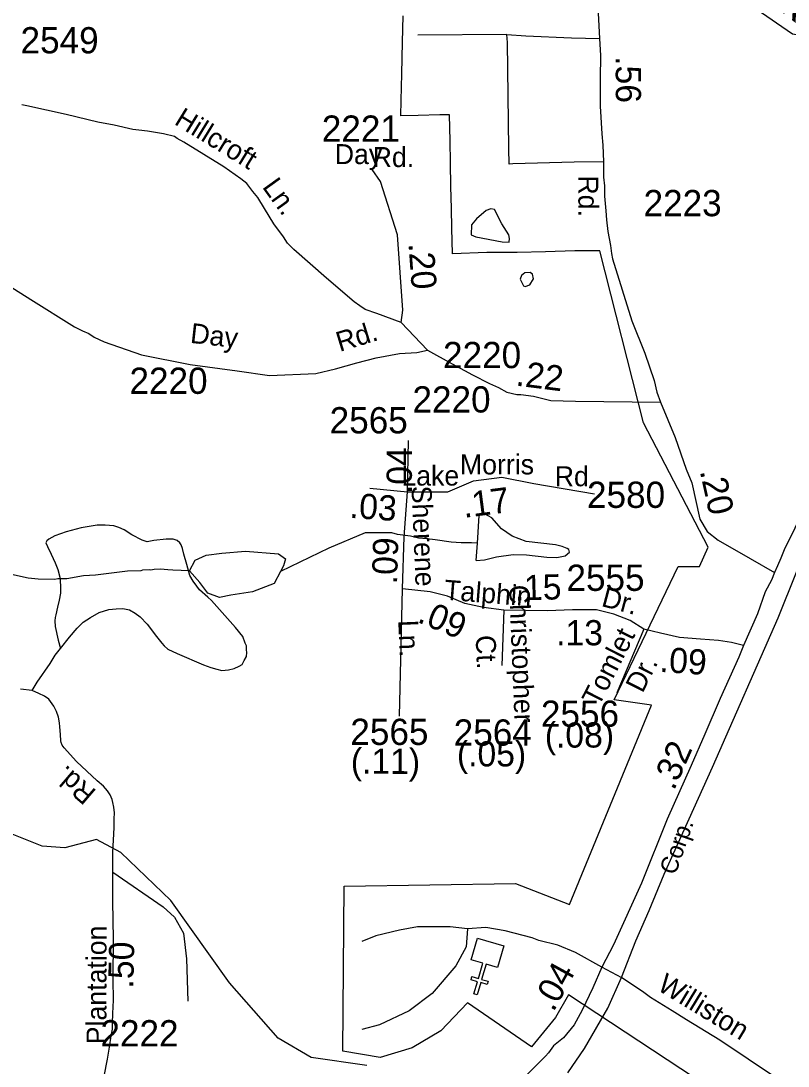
# Model space of a CAD drawing. Extents: x 1547597 to 1699558, y 810033 to 920809.
# Drawn here: x 1649620 to 1653272, y 879679 to 884657 of the extents above; entities that cross this region are included whole.
import ezdxf

# ---------------------------------------------------------------- set-up
doc = ezdxf.new("R2010")
doc.units = 0
for name, color, linetype in [('Exist Boundary Political City Limit New', 7, 'Continuous'), ('Exist Cultural Church CELL', 7, 'Continuous'), ('Exist Hydrographic Creek Single Shore', 7, 'Continuous'), ('Exist Hydrographic Misc Water Feature', 7, 'Continuous'), ('Exist Railroad Mainline', 7, 'Continuous'), ('Exist Railroad Mainline Label', 7, 'Continuous'), ('Exist Road Non-System Type 51', 7, 'Continuous'), ('Exist Road Non-System Type 51 Label', 7, 'Continuous'), ('Exist Road Secondary Mileage Hundredths English Label', 7, 'Continuous'), ('Exist Road Secondary Type 41 Attributed', 7, 'Continuous'), ('Exist Road Secondary Type 51 Attributed', 7, 'Continuous'), ('Exist Road Secondary Type 51 Label', 7, 'Continuous'), ('Exist Road Secondary Type 51 Number Label', 7, 'Continuous'), ('Map Preparation Boundary City Limit Buffer Line', 7, 'Continuous'), ('Old_Level_32', 7, 'Continuous')]:
    doc.layers.add(name, color=color, linetype=linetype)

msp = doc.modelspace()

# ---------------------------------------------------------------- linework, layer by layer
at = {"layer": 'Exist Boundary Political City Limit New'}
msp.add_lwpolyline([(1653700.2, 879046.4), (1652227.3, 880018), (1652165.2, 879910.3), (1652050.4, 879771), (1651745.6, 879980), (1651619.5, 879847.5), (1651482.9, 879765.9), (1651330.5, 879720), (1651151.8, 879750.6), (1651159.5, 880535.8), (1651974.8, 880548.2), (1652231.4, 880448.8), (1652621.5, 881398.3), (1652444.2, 881423.7), (1652748.2, 882057.7), (1652849.5, 882057.7), (1652890.6, 882150.7), (1652583.4, 882742.8), (1652375.9, 883561.5), (1652256.8, 883561.8), (1652116.9, 883557.7), (1651983, 883553.7), (1651980.6, 883554.3), (1651838.3, 883553.3), (1651673.6, 883547), (1651670.7, 883670.2), (1651669.5, 883762.8), (1651666.7, 883867.3), (1651664.7, 883980.9), (1651663.8, 884085.5), (1651660.2, 884209.9), (1651614.4, 884209), (1651510.7, 884206.5), (1651428.1, 884204.6), (1651429.5, 884277.3), (1651432.6, 884404.7), (1651436.8, 884556.1), (1651439.9, 884681.1)], dxfattribs=at)
at = {"layer": 'Exist Cultural Church CELL'}
msp.add_lwpolyline([(1651889.2, 880148.9), (1651834.5, 880164.9), (1651813, 880091.8), (1651843.8, 880082.8), (1651839.2, 880067.5), (1651808.5, 880076.5), (1651791.6, 880018.8), (1651776.2, 880023.3), (1651793.2, 880081), (1651762.5, 880090), (1651767, 880105.4), (1651797.7, 880096.3), (1651819.1, 880169.4), (1651763.8, 880185.7), (1651793.8, 880287.9), (1651919.2, 880251.1)], close=True, dxfattribs=at)
at = {"layer": 'Exist Hydrographic Creek Single Shore'}
for points in [[(1653718.2, 884522.6), (1653293.2, 884593.6), (1653120.2, 884712), (1652738.6, 885052.4)], [(1651267.2, 879681.2), (1651001.1, 879719.5), (1650844.2, 879811.3), (1650613.2, 880075.3), (1650334.1, 880468.3), (1650095.1, 880696.4), (1649979.2, 880757.9), (1649829.2, 880718.3), (1649721.1, 880727.1), (1649546.1, 880796.3)]]:
    msp.add_lwpolyline(points, dxfattribs=at)
at = {"layer": 'Exist Hydrographic Misc Water Feature'}
for p, q in [((1651793.4, 882169.1), (1651802.1, 882301.6)), ((1651787.8, 882086.3), (1651793.4, 882169.1))]:
    msp.add_line(p, q, dxfattribs=at)
for points in [[(1651909.5, 883689.6), (1651874.2, 883758.2), (1651856.1, 883762), (1651834.8, 883753.3), (1651789, 883714.1), (1651764.9, 883685.2), (1651762.7, 883637.3), (1651784.8, 883628.4), (1651910.3, 883603.9), (1651943.6, 883603.5), (1651946.3, 883620.1), (1651942, 883638.2), (1651909.5, 883689.6)], [(1652042.3, 883399.5), (1652059.4, 883428.8), (1652055.5, 883450.9), (1652043.6, 883459), (1652018.3, 883456.8), (1652002.4, 883444.3), (1651996.4, 883426.5), (1652012.8, 883395.2), (1652019.5, 883391.5), (1652042.3, 883399.5)], [(1651787.8, 882086.3), (1651826.9, 882089.6), (1651883.1, 882104.5), (1651963.3, 882115.2), (1652027.1, 882114.1), (1652123, 882102.5), (1652170.9, 882101.7), (1652211.1, 882108.9), (1652231.3, 882126.7), (1652227.5, 882138.7), (1652219.6, 882144.8), (1652195.8, 882153.2), (1652163.9, 882161.7), (1652024.3, 882178.1), (1651958.6, 882203.3), (1651907.3, 882238.1), (1651862.1, 882290.9), (1651826.4, 882309.5), (1651811.6, 882307.3), (1651802.1, 882301.6)], [(1651793.4, 882169.1), (1651764.1, 882170.6), (1651716.2, 882171.4), (1651668.3, 882174.3), (1651592.5, 882185.5), (1651552.5, 882190.1), (1651512.7, 882192.9), (1651474.8, 882203.5), (1651413, 882210.5), (1651385, 882219.1), (1651257.9, 882219.1), (1651085.4, 882146.4), (1650855.3, 882034.3)], [(1650422.5, 882037.4), (1650449.8, 882088.8), (1650501.2, 882113), (1650576.9, 882122.1), (1650688.9, 882131.2), (1650846.3, 882119.1), (1650879.6, 882094.9), (1650870.5, 882061.5), (1650855.3, 882034.3)], [(1650422.5, 882037.4), (1650342.6, 882040.8), (1650318.6, 882043.2), (1650284.7, 882045.8), (1650254.7, 882044.2), (1650238.7, 882040.6), (1650230.7, 882042.7), (1650198.7, 882041.3), (1650190.6, 882037.4), (1650126.6, 882036.5), (1649974.3, 882017.1), (1649918.4, 882014), (1649838.1, 881999.3), (1649796.2, 882000.1), (1649782.1, 881996.4), (1649702.1, 881997.7), (1649654.3, 882002.5), (1649574.5, 882019.8)], [(1650855.3, 882034.3), (1650825.1, 881976.7), (1650722.2, 881937.3), (1650619.3, 881922.2), (1650564.8, 881910.1), (1650510.3, 881931.3), (1650471, 881982.8), (1650422.5, 882037.4)]]:
    msp.add_lwpolyline(points, dxfattribs=at)
at = {"layer": 'Exist Railroad Mainline'}
for points in [[(1652478.3, 880100.6), (1652547, 880275), (1652611.1, 880419.5), (1652681.7, 880593), (1652912, 881101.9), (1653224.9, 881814.1), (1653396.6, 882241.1)], [(1652223.2, 879646.3), (1652303.2, 879762.2), (1652413.6, 879954.5), (1652478.3, 880100.6)]]:
    msp.add_lwpolyline(points, dxfattribs=at)
at = {"layer": 'Exist Road Non-System Type 51'}
for points in [[(1651933.3, 884592.3), (1651509.8, 884589)], [(1651933.3, 884592.3), (1652023.1, 884584.9), (1652241, 884576.3), (1652374, 884572.6)], [(1652393.4, 883985.2), (1652253.1, 883983.4), (1651961.6, 883976.7), (1651943.7, 883975.1), (1651941.8, 884049.8), (1651936.7, 884554.2), (1651933.3, 884592.3)], [(1651429.6, 883219.9), (1651314.2, 883263.7), (1651258.6, 883282.4), (1651233.3, 883299.5), (1651207.1, 883319.1), (1651074.7, 883431), (1650918.8, 883567.3), (1650889.2, 883597.7), (1650869.6, 883627.9), (1650824.4, 883690.7), (1650779.5, 883763.2), (1650748.3, 883815.7), (1650724.7, 883844), (1650695.3, 883882.4), (1650667.5, 883904.8), (1650586.4, 883961.9), (1650396.1, 884078.6), (1650364.4, 884097.1), (1650350.4, 884105.5), (1650298.2, 884118.4), (1650222.9, 884131.1), (1650180.9, 884135.8), (1650153, 884140.2), (1650063.3, 884159.4), (1649985.6, 884174.6), (1649836.1, 884210.7), (1649648.8, 884251.5), (1649624.9, 884257.8)], [(1649808.2, 881668.2), (1649850.9, 881721.5), (1649887.4, 881765), (1649915.7, 881792.5), (1649952, 881815.9), (1649992.5, 881839.3), (1650038.6, 881852.8), (1650072.7, 881856.3), (1650104.8, 881857.6), (1650136.7, 881851.2), (1650164.4, 881836.8), (1650188, 881818.5), (1650221.5, 881784), (1650264.8, 881725.5), (1650290.3, 881693.2), (1650302.1, 881680.9), (1650320, 881664.8), (1650363.6, 881644.1), (1650488.8, 881590.3), (1650524.5, 881577.8), (1650552.4, 881569.4), (1650576.5, 881563.1), (1650608.3, 881566.4), (1650634.5, 881572.1), (1650658.7, 881583.8), (1650672.7, 881591.5), (1650683.1, 881611.3), (1650693.3, 881629.4), (1650695.5, 881649.3), (1650693.7, 881661.2), (1650693.9, 881681.2), (1650688.2, 881693.3), (1650676.6, 881725.5), (1650641.3, 881767.9), (1650527.2, 881895.7), (1650509.3, 881911.9), (1650469.8, 881946.5), (1650458.1, 881964.5), (1650440.4, 881988.9), (1650424.8, 882015), (1650409.6, 882067.2), (1650396.2, 882117.5), (1650388.7, 882143.4), (1650382.9, 882161.6), (1650377.1, 882171.7), (1650363.1, 882181.8), (1650345.2, 882188.1), (1650311.4, 882188.6), (1650253.2, 882181.4), (1650221.1, 882175.9), (1650197.3, 882184.4), (1650147.7, 882209), (1650112, 882233.5), (1650086.2, 882243.8), (1650062.4, 882252.1), (1650020.4, 882254.8), (1649982.4, 882255.4), (1649906.3, 882242.5), (1649835.9, 882223.5), (1649781.6, 882204.4), (1649753.5, 882188.8), (1649743.4, 882181), (1649739.1, 882170.9), (1649747, 882152.9), (1649764.4, 882116.5), (1649783.8, 882076.3), (1649795.4, 882044.2), (1649804.9, 882008), (1649808.2, 881965.9), (1649807.9, 881932.1), (1649801.4, 881898.2), (1649794.9, 881864.4), (1649786.4, 881828.3), (1649783.2, 881816), (1649782, 881799.6), (1649783.7, 881772.5), (1649796.6, 881708.2), (1649808.2, 881668.2)], [(1649673.2, 881468.2), (1649697.8, 881507.7), (1649759.1, 881596.9), (1649783.7, 881636.4), (1649808.2, 881668.2)], [(1650058.2, 880601.9), (1650297.9, 880437.8), (1650351.3, 880387.9), (1650393.4, 880312.9), (1650408, 880190.3), (1650414.5, 879988)], [(1651745.2, 880332.9), (1651662.9, 880342.1), (1651507.4, 880342.1), (1651422, 880326.8), (1651309.2, 880299.4), (1651242.1, 880271.9)], [(1651745.2, 880332.9), (1651739.1, 880247.5), (1651690.3, 880156), (1651577.5, 880024.7), (1651467.7, 879942.3), (1651327.5, 879875.2), (1651242.1, 879853.8)], [(1652085.8, 880277.8), (1652053.1, 880290.2), (1651925.1, 880323.8), (1651833.6, 880339), (1651745.2, 880332.9)], [(1652385.5, 880149.8), (1652260.6, 880220.2), (1652175.5, 880255.7), (1652085.8, 880277.8)]]:
    msp.add_lwpolyline(points, dxfattribs=at)
at = {"layer": 'Exist Road Secondary Type 41 Attributed'}
msp.add_lwpolyline([(1651555.1, 883087.9), (1651429.6, 883219.9), (1651438.4, 883279.7), (1651412.3, 883637.3), (1651331.5, 883892.4), (1651291.6, 883948.5)], dxfattribs=at)
at = {"layer": 'Exist Road Secondary Type 51 Attributed'}
for points in [[(1652368.3, 884692.9), (1652374, 884572.6), (1652378.9, 884492.6), (1652377.2, 884382.5), (1652377.7, 884250.5), (1652384.5, 884118.6), (1652389.8, 884064.5), (1652393.4, 883985.2), (1652393, 883913.2), (1652398.4, 883871.1), (1652398.4, 883822.5), (1652404.5, 883752.3), (1652407, 883709.2), (1652413.1, 883654.1), (1652426.7, 883587.5), (1652431.1, 883548.9), (1652436.7, 883522.9), (1652527.5, 883228.5), (1652590.3, 883074.4), (1652633.9, 882944.8), (1652647.2, 882888.7), (1652664.2, 882841.5)], [(1654770, 883681.9), (1654711.4, 883655.6), (1654668.9, 883631.7), (1654554.3, 883563.1), (1654478.1, 883505.6), (1654256.8, 883316.5), (1654023.9, 883103.9), (1653992.8, 883076.7), (1653961.7, 883041.7), (1653709.4, 882812.9), (1653602.5, 882692.3), (1653520.9, 882602.9), (1653449, 882501.7), (1653402.4, 882431.7), (1653363.6, 882352), (1653324.7, 882283.9), (1653283.9, 882198.4), (1653255.8, 882145), (1653237.2, 882098.5), (1653221.2, 882062.2), (1653207.6, 882029.5)], [(1649204.4, 883621.7), (1649667.8, 883329.5), (1649875.4, 883199.5), (1649913.3, 883180.5), (1649942.8, 883167.9), (1649968.1, 883151), (1650016.6, 883127.8), (1650193.8, 883066.6), (1650425.7, 883020.1), (1650649.2, 882990.6), (1650803.1, 882968.7), (1651023.7, 882977.3), (1651116.7, 882999.9), (1651219.2, 883028.3), (1651310.5, 883052), (1651422.3, 883073.1), (1651504.7, 883077.6), (1651555.1, 883087.9)], [(1651555.1, 883087.9), (1651672.2, 883023), (1651769.8, 882970.5), (1651850.8, 882930), (1651892.8, 882910.1), (1651933.2, 882888.8), (1651981.1, 882877), (1651999.2, 882877.3), (1652060.4, 882868.9), (1652142.5, 882849.4), (1652260.6, 882845.2), (1652664.2, 882841.5)], [(1652664.2, 882841.5), (1652734.2, 882672.7), (1652785.9, 882521.1), (1652813, 882457), (1652851.2, 882284.3), (1652887.4, 882225.4), (1652939.5, 882183.5), (1653091.3, 882097.2), (1653207.6, 882029.5)], [(1651460.1, 882413.9), (1651464.5, 882658.2)], [(1651460.1, 882413.9), (1651652, 882413.9), (1651774.1, 882466.2), (1651909.2, 882483.7), (1652061.8, 882453.1), (1652349.6, 882405.1)], [(1651281.4, 882431.3), (1651460.1, 882413.9)], [(1651436.4, 881952.1), (1651443.6, 882199.8), (1651460.1, 882413.9)], [(1653207.6, 882029.5), (1653192.2, 881992.6), (1653162.9, 881938.1), (1653125.8, 881833.5), (1653059.4, 881682.8)], [(1651422.5, 881345.5), (1651436.4, 881952.1)], [(1651918.3, 881849.8), (1651821.9, 881863.7), (1651733.6, 881882.3), (1651650, 881917.2), (1651568.8, 881938.1), (1651436.4, 881952.1)], [(1651918.3, 881849.8), (1651909, 881587.2)], [(1652584.7, 881759.2), (1652519.7, 881801), (1652443.1, 881831.2), (1652359.5, 881852.1), (1652245.7, 881852.1), (1652127.2, 881847.5), (1651918.3, 881849.8)], [(1652584.7, 881759.2), (1652457, 881457)], [(1653059.4, 881682.8), (1653002.7, 881696.4), (1652940, 881705.7), (1652854.1, 881712.7), (1652754.2, 881719.6), (1652663.7, 881740.6), (1652584.7, 881759.2)], [(1653059.4, 881682.8), (1653037.6, 881627.3), (1652949.3, 881429.1), (1652875, 881259.5), (1652810, 881110.7), (1652696.4, 880854.8), (1652574.5, 880549.6), (1652440.3, 880256.7), (1652385.5, 880149.8)], [(1650016.9, 879631.8), (1650032.1, 879711.5), (1650040.9, 879769.3), (1650049.6, 879823.2), (1650056, 879855.1), (1650056.4, 879883.1), (1650057.2, 879929.1), (1650060, 879992.9), (1650059.4, 880091), (1650060.1, 880282.9), (1650056.8, 880465), (1650058.3, 880574.9), (1650058.2, 880601.9), (1650058, 880696.9), (1650063.8, 880814.7), (1650064.2, 880855.9), (1650065, 880884.7), (1650061.9, 880911.8), (1650057.6, 880934.9), (1650053.7, 880949.2), (1650044.1, 880971), (1650032.3, 880989.2), (1650012.7, 881011.4), (1649983, 881037.9), (1649884.5, 881129.3), (1649825.1, 881194), (1649817, 881207.5), (1649812.1, 881219.8), (1649809.8, 881228.3), (1649808.2, 881258.3), (1649804.8, 881294.4), (1649803, 881314.3), (1649799.5, 881340.4), (1649789.8, 881367), (1649776.2, 881393.3), (1649752.6, 881427), (1649732.9, 881441.4), (1649705.1, 881453.7), (1649673.2, 881468.2), (1649617.3, 881474.9)], [(1652385.5, 880149.8), (1652342.8, 880052.2), (1652290.9, 879945.4), (1652254.3, 879875.2), (1652202.5, 879814.2), (1652155.5, 879776.1), (1652131, 879742.6), (1652117.1, 879725.7), (1652074.5, 879683), (1652022.6, 879631.1)], [(1652479.9, 880099.1), (1652385.5, 880149.8)], [(1653938.8, 879152.5), (1653843.6, 879217.4), (1653352, 879530.4), (1652946.8, 879803.1), (1652788.1, 879899.4), (1652720.8, 879942.3), (1652616.8, 880005.7), (1652579.2, 880034.4), (1652479.9, 880099.1)]]:
    msp.add_lwpolyline(points, dxfattribs=at)
at = {"layer": 'Map Preparation Boundary City Limit Buffer Line'}
msp.add_lwpolyline([(1653700.2, 879046.4), (1652227.3, 880018), (1652165.2, 879910.3), (1652050.4, 879771), (1651745.6, 879980), (1651619.5, 879847.5), (1651482.9, 879765.9), (1651330.5, 879720), (1651151.8, 879750.6), (1651159.5, 880535.8), (1651974.8, 880548.2), (1652231.4, 880448.8), (1652621.5, 881398.3), (1652444.2, 881423.7), (1652748.2, 882057.7), (1652849.5, 882057.7), (1652890.6, 882150.7), (1652583.4, 882742.8), (1652375.9, 883561.5), (1652256.8, 883561.8), (1652116.9, 883557.7), (1651983, 883553.7), (1651980.6, 883554.3), (1651838.3, 883553.3), (1651673.6, 883547), (1651670.7, 883670.2), (1651669.5, 883762.8), (1651666.7, 883867.3), (1651664.7, 883980.9), (1651663.8, 884085.5), (1651660.2, 884209.9), (1651614.4, 884209), (1651510.7, 884206.5), (1651428.1, 884204.6), (1651429.5, 884277.3), (1651432.6, 884404.7), (1651436.8, 884556.1), (1651439.9, 884681.1)], dxfattribs=at)

# ---------------------------------------------------------------- texts
at = {"layer": 'Exist Railroad Mainline Label'}
msp.add_text('Corp.', height=82.02, rotation=70.6545, dxfattribs=at).set_placement((1652735.1, 880585.3))
at = {"layer": 'Exist Road Non-System Type 51 Label'}
for s, rotation, p in [('Hillcroft', 328.4785, (1650345.2, 884167.5)), ('Ln.', 305.7319, (1650766, 883865.8))]:
    msp.add_text(s, height=95, rotation=rotation, dxfattribs=at).set_placement(p)
at = {"layer": 'Exist Road Secondary Mileage Hundredths English Label'}
for s, rotation, p in [('.56', 270.1978, (1652451.1, 884488.6)), ('.20', 274.1846, (1651464.6, 883596.7)), ('.22', 352.8685, (1651972.5, 882920.3)), ('.04', 90, (1651481, 882403.3)), ('.20', 282.4653, (1652851, 882513)), ('.03', 355.9112, (1651182.1, 882290.4)), ('.17', 7.3582, (1651729.5, 882289.8)), ('.09', 88.3372, (1651410.3, 881972.4)), ('.15', 1.6859, (1651971.8, 881895.9)), ('.09', 337.3627, (1651502.2, 881795.5)), ('.09', 356.0056, (1652657.8, 881556.8)), ('(.08)', 0.239, (1652113.9, 881195.2)), ('(.05)', 359.9379, (1651695.2, 881106.4)), ('.32', 66.0838, (1652728.6, 880987.7)), ('(.11)', 359.6818, (1651190.2, 881072)), ('.50', 88.5849, (1650154.7, 880047.6)), ('.04', 61.2061, (1652154.6, 879933.4))]:
    msp.add_text(s, height=120, rotation=rotation, dxfattribs=at).set_placement(p)
msp.add_text('.13', height=120, dxfattribs=at).set_placement((1652167.6, 881682.9))
at = {"layer": 'Exist Road Secondary Type 51 Label'}
for s, p in [('Day', (1651113.9, 883974.7)), ('Rd.', (1651294.3, 883960.8)), ('Morris', (1651709.8, 882497)), ('Lake', (1651430.9, 882443.8)), ('Rd.', (1652160.9, 882440.5))]:
    msp.add_text(s, height=95, dxfattribs=at).set_placement(p)
for s, rotation, p in [('Rd.', 270, (1652273.5, 883920.8)), ('Day', 353.5783, (1650423, 883123.8)), ('Rd.', 17.0295, (1651137.4, 883079.8)), ('Sherene', 272.3041, (1651479.4, 882441.3)), ('Talphin', 355.4691, (1651632.2, 881900.9)), ('Christopher', 272.3443, (1651943.2, 881969.3)), ('Dr.', 345.1625, (1652378.9, 881870.7)), ('Ln.', 272.3041, (1651416, 881802)), ('Tomlet', 63.1571, (1652371, 881387.4)), ('Ct.', 272.3443, (1651784.5, 881729.9)), ('Dr.', 63.1571, (1652578.6, 881451.6)), ('Rd.', 139.4594, (1649983.8, 880989.1)), ('Plantation', 89.9697, (1650027.2, 879783.1)), ('Williston', 328.7612, (1652643.9, 880044.4))]:
    msp.add_text(s, height=95, rotation=rotation, dxfattribs=at).set_placement(p)
at = {"layer": 'Exist Road Secondary Type 51 Number Label'}
for s, p in [('2549', (1649618.2, 884502.1)), ('2221', (1651052.4, 884081.3)), ('2223', (1652583.9, 883726.5)), ('2220', (1651629.3, 883003)), ('2220', (1650136.8, 882880.5)), ('2220', (1651483.9, 882791.7)), ('2565', (1651089.6, 882692.3)), ('2580', (1652314.7, 882337.4)), ('2555', (1652216.8, 881942.2)), ('2556', (1652095.3, 881294.9)), ('2565', (1651188.1, 881208.4)), ('2564', (1651680.1, 881205.2)), ('2222', (1649998.6, 879772.9))]:
    msp.add_text(s, height=125, dxfattribs=at).set_placement(p)
at = {"layer": 'Old_Level_32'}
msp.add_text('Creek', height=150, rotation=322.0331, dxfattribs=at).set_placement((1652885.1, 884976.8))

doc.saveas('drawing.dxf')
